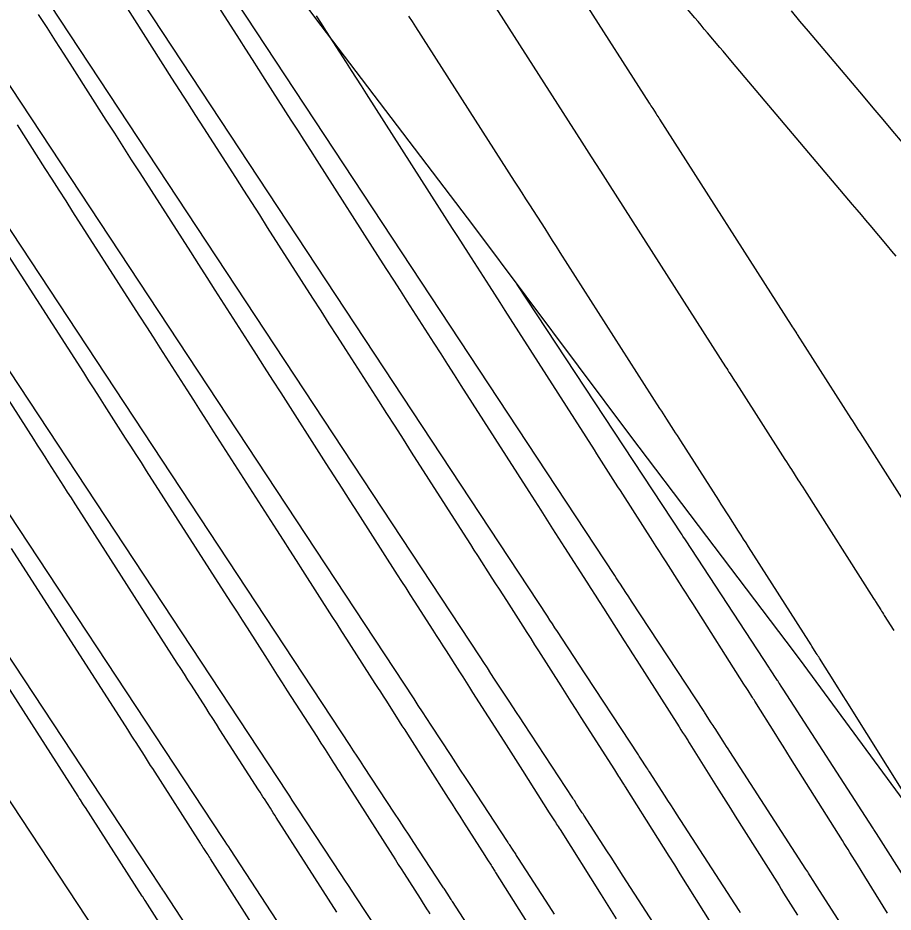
# Model space of a CAD drawing. Extents: x 954385 to 988206, y 1868364 to 1924553.
# Drawn here: x 957717.65 to 957751.05, y 1920076.31 to 1920110.43 of the extents above; entities that cross this region are included whole.
import ezdxf

# ---------------------------------------------------------------- set-up
doc = ezdxf.new("R2010")
doc.units = 0
for name, color, linetype in [('1', 7, 'Continuous'), ('Ex_Major Contours', 7, 'Continuous'), ('Ex_Minor Contours', 7, 'Continuous')]:
    doc.layers.add(name, color=color, linetype=linetype)

msp = doc.modelspace()

# ---------------------------------------------------------------- linework, layer by layer
at = {"layer": '1'}
for points in [[(957696.948, 1920161.236), (957702.103, 1920152.651), (957707.369, 1920144.14), (957712.471, 1920135.518), (957717.743, 1920127.012), (957722.993, 1920118.49), (957728.97, 1920110.46), (957735.033, 1920102.488), (957741.03, 1920094.471), (957743.61, 1920091.065), (957747.276, 1920086.23), (957747.643, 1920085.734), (957751.598, 1920080.345), (957753.528, 1920077.691), (957755.379, 1920074.839), (957758.957, 1920069.2), (957759.221, 1920068.78), (957762.498, 1920063.538), (957765.299, 1920060.111), (957767.11, 1920058.543), (957772.787, 1920054.182), (957774.358, 1920053.252)], [(957749.178, 1920075.673), (957748.129, 1920077.312), (957748.028, 1920077.471), (957747.859, 1920077.735), (957747.825, 1920077.788), (957747.791, 1920077.84), (957747.757, 1920077.893), (957747.723, 1920077.946), (957744.822, 1920082.434), (957744.758, 1920082.533), (957744.694, 1920082.632), (957744.63, 1920082.731), (957744.566, 1920082.83), (957744.254, 1920083.314), (957744.218, 1920083.369), (957744.182, 1920083.425), (957744.146, 1920083.48), (957744.11, 1920083.535), (957743.888, 1920083.876), (957743.847, 1920083.939), (957743.835, 1920083.957), (957741.068, 1920088.177), (957740.961, 1920088.339), (957740.855, 1920088.501), (957740.643, 1920088.824), (957740.59, 1920088.905), (957740.537, 1920088.986), (957740.484, 1920089.067), (957740.431, 1920089.148), (957705.298, 1920142.455)], [(957745.229, 1920076.278), (957745.173, 1920076.366), (957742.789, 1920080.054), (957742.678, 1920080.224), (957742.568, 1920080.395), (957742.458, 1920080.565), (957742.348, 1920080.736), (957741.749, 1920081.662), (957741.718, 1920081.711), (957741.686, 1920081.76), (957741.655, 1920081.808), (957741.623, 1920081.857), (957741.434, 1920082.148), (957741.363, 1920082.257), (957741.332, 1920082.304), (957739.012, 1920085.842), (957738.916, 1920085.988), (957738.82, 1920086.135), (957738.724, 1920086.281), (957738.628, 1920086.427), (957738.244, 1920087.013), (957738.148, 1920087.159), (957738.052, 1920087.305), (957737.956, 1920087.452), (957737.86, 1920087.598), (957702.96, 1920140.552)], [(957742.622, 1920074.786), (957740.755, 1920077.674), (957740.598, 1920077.916), (957740.442, 1920078.158), (957740.286, 1920078.4), (957740.129, 1920078.642), (957739.245, 1920080.011), (957739.218, 1920080.053), (957739.191, 1920080.094), (957739.164, 1920080.136), (957739.137, 1920080.178), (957738.973, 1920080.429), (957738.887, 1920080.562), (957738.858, 1920080.606), (957738.829, 1920080.651), (957736.956, 1920083.507), (957736.817, 1920083.719), (957736.678, 1920083.93), (957736.539, 1920084.142), (957736.4, 1920084.354), (957735.845, 1920085.201), (957735.706, 1920085.413), (957735.567, 1920085.624), (957735.428, 1920085.836), (957735.289, 1920086.047), (957700.621, 1920138.648)], [(957698.283, 1920136.745), (957732.756, 1920084.44), (957732.919, 1920084.192), (957733.082, 1920083.944), (957733.245, 1920083.695), (957733.408, 1920083.447), (957734.173, 1920082.28), (957734.354, 1920082.003), (957734.536, 1920081.726), (957734.718, 1920081.449), (957734.9, 1920081.172), (957736.326, 1920078.997), (957736.344, 1920078.968), (957736.363, 1920078.94), (957736.382, 1920078.911), (957736.401, 1920078.882), (957736.513, 1920078.71), (957736.65, 1920078.5), (957736.673, 1920078.464), (957736.695, 1920078.429), (957736.718, 1920078.394), (957736.741, 1920078.359), (957737.911, 1920076.548), (957738.113, 1920076.235)], [(957735.796, 1920074.295), (957734.237, 1920076.708), (957734.218, 1920076.736), (957734.2, 1920076.764), (957734.182, 1920076.793), (957734.163, 1920076.821), (957734.053, 1920076.99), (957733.915, 1920077.203), (957733.892, 1920077.238), (957733.869, 1920077.273), (957733.846, 1920077.308), (957733.823, 1920077.344), (957732.763, 1920078.96), (957732.578, 1920079.241), (957732.394, 1920079.522), (957732.21, 1920079.803), (957732.026, 1920080.084), (957730.86, 1920081.862), (957730.729, 1920082.062), (957730.597, 1920082.263), (957730.465, 1920082.463), (957730.333, 1920082.664), (957695.897, 1920134.914)], [(957693.262, 1920133.461), (957727.911, 1920080.887), (957728.012, 1920080.735), (957728.112, 1920080.582), (957728.213, 1920080.429), (957728.313, 1920080.276), (957729.972, 1920077.745), (957730.112, 1920077.531), (957730.252, 1920077.317), (957730.393, 1920077.103), (957730.533, 1920076.89), (957731.319, 1920075.69)], [(957727.918, 1920075.406), (957725.766, 1920078.691), (957725.697, 1920078.796), (957725.627, 1920078.901), (957725.558, 1920079.006), (957725.489, 1920079.111), (957690.628, 1920132.007)], [(957725.865, 1920073.067), (957723.218, 1920077.106), (957723.18, 1920077.163), (957723.143, 1920077.22), (957723.105, 1920077.278), (957723.067, 1920077.335), (957687.993, 1920130.554)], [(957720.645, 1920075.559), (957685.358, 1920129.1)], [(957752.477, 1920076.078), (957752.269, 1920076.405), (957752.061, 1920076.732), (957751.852, 1920077.059), (957751.644, 1920077.385), (957750.413, 1920079.309), (957750.367, 1920079.381), (957750.321, 1920079.454), (957750.297, 1920079.49), (957750.274, 1920079.526), (957746.856, 1920084.813), (957746.785, 1920084.924), (957746.713, 1920085.034), (957746.695, 1920085.062), (957746.678, 1920085.09), (957746.66, 1920085.117), (957746.642, 1920085.145), (957746.351, 1920085.591), (957746.338, 1920085.611), (957743.124, 1920090.512), (957743.032, 1920090.652), (957743.002, 1920090.698), (957736.7, 1920100.26)]]:
    msp.add_lwpolyline(points, dxfattribs=at)
at = {"layer": 'Ex_Major Contours'}
for points in [[(957750.839, 1920076.271), (957749.973, 1920077.662), (957749.831, 1920077.891), (957749.688, 1920078.12), (957749.403, 1920078.578), (957749.332, 1920078.693), (957749.261, 1920078.807), (957749.189, 1920078.921), (957749.117, 1920079.036), (957747.141, 1920082.181), (957746.998, 1920082.408), (957746.856, 1920082.635), (957746.713, 1920082.861), (957746.571, 1920083.088), (957745.77, 1920084.359), (957745.743, 1920084.403), (957745.715, 1920084.447), (957745.687, 1920084.492), (957745.659, 1920084.536), (957745.517, 1920084.76), (957745.49, 1920084.801), (957745.464, 1920084.843), (957745.358, 1920085.008), (957743.402, 1920088.078), (957743.275, 1920088.277), (957743.148, 1920088.476), (957743.021, 1920088.675), (957742.895, 1920088.873), (957742.387, 1920089.668), (957742.26, 1920089.867), (957742.133, 1920090.066), (957742.006, 1920090.265), (957741.879, 1920090.463), (957740.732, 1920092.257), (957740.642, 1920092.398), (957740.552, 1920092.538), (957740.462, 1920092.679), (957740.372, 1920092.819), (957740.011, 1920093.38), (957739.921, 1920093.521), (957739.831, 1920093.661), (957739.741, 1920093.801), (957739.652, 1920093.942), (957736.453, 1920098.945), (957736.252, 1920099.259), (957736.051, 1920099.573), (957735.85, 1920099.888), (957735.648, 1920100.202), (957734.842, 1920101.458), (957734.64, 1920101.772), (957734.439, 1920102.086), (957734.237, 1920102.4), (957734.036, 1920102.715), (957730.952, 1920107.535), (957730.761, 1920107.833), (957730.571, 1920108.13), (957730.38, 1920108.428), (957730.189, 1920108.725), (957729.426, 1920109.915), (957729.235, 1920110.213), (957729.045, 1920110.511)], [(957717.17, 1920101.546), (957720.151, 1920096.897), (957720.351, 1920096.585), (957720.551, 1920096.273), (957720.751, 1920095.961), (957720.951, 1920095.648), (957721.751, 1920094.399), (957721.951, 1920094.087), (957722.151, 1920093.774), (957722.351, 1920093.462), (957722.551, 1920093.15), (957725.631, 1920088.353), (957725.823, 1920088.053), (957726.015, 1920087.753), (957726.207, 1920087.453), (957726.399, 1920087.153), (957727.166, 1920085.954), (957727.358, 1920085.654), (957727.55, 1920085.354), (957727.742, 1920085.054), (957727.934, 1920084.754), (957729.058, 1920083.004), (957729.138, 1920082.88), (957729.217, 1920082.756), (957729.297, 1920082.631), (957729.377, 1920082.507), (957729.695, 1920082.009), (957729.775, 1920081.885), (957729.854, 1920081.76), (957729.934, 1920081.636), (957730.013, 1920081.511), (957731.947, 1920078.48), (957732.059, 1920078.305), (957732.17, 1920078.13), (957732.281, 1920077.956), (957732.393, 1920077.781), (957733.001, 1920076.826), (957733.12, 1920076.641), (957733.275, 1920076.397), (957733.308, 1920076.345), (957733.375, 1920076.239)]]:
    msp.add_lwpolyline(points, dxfattribs=at)
at = {"layer": 'Ex_Minor Contours'}
for points in [[(957751.173, 1920101.333), (957751.006, 1920101.53), (957750.84, 1920101.727), (957750.173, 1920102.517), (957750.006, 1920102.714), (957749.839, 1920102.912), (957749.673, 1920103.109), (957749.506, 1920103.306), (957744.922, 1920108.733), (957744.803, 1920108.874), (957744.683, 1920109.016), (957744.564, 1920109.157), (957744.444, 1920109.299), (957743.966, 1920109.864), (957743.846, 1920110.006), (957743.727, 1920110.147), (957743.607, 1920110.289), (957743.488, 1920110.43), (957738.346, 1920116.519)], [(957736.623, 1920115.181), (957741.746, 1920107.175), (957741.779, 1920107.124), (957741.811, 1920107.073), (957741.844, 1920107.022), (957741.877, 1920106.971), (957742.007, 1920106.767), (957742.04, 1920106.716), (957742.073, 1920106.665), (957742.105, 1920106.614), (957742.138, 1920106.563), (957747.162, 1920098.705), (957747.2, 1920098.645), (957747.238, 1920098.586), (957747.333, 1920098.438), (957747.371, 1920098.378), (957747.39, 1920098.349), (957749.443, 1920095.141), (957749.501, 1920095.05), (957749.56, 1920094.958), (957749.706, 1920094.729), (957749.794, 1920094.591), (957752.776, 1920089.912)], [(957723.565, 1920113.573), (957726.092, 1920109.621), (957726.339, 1920109.234), (957726.587, 1920108.848), (957726.834, 1920108.462), (957727.081, 1920108.075), (957728.072, 1920106.531), (957728.319, 1920106.145), (957728.567, 1920105.759), (957728.814, 1920105.372), (957729.062, 1920104.986), (957731.466, 1920101.228), (957731.724, 1920100.826), (957731.981, 1920100.424), (957732.239, 1920100.022), (957732.497, 1920099.62), (957733.528, 1920098.013), (957733.786, 1920097.611), (957734.044, 1920097.209), (957734.301, 1920096.807), (957734.558, 1920096.405), (957737.148, 1920092.354), (957737.262, 1920092.177), (957737.375, 1920091.999), (957737.489, 1920091.822), (957737.602, 1920091.645), (957738.057, 1920090.936), (957738.171, 1920090.759), (957738.285, 1920090.582), (957738.398, 1920090.404), (957738.512, 1920090.227), (957739.358, 1920088.904), (957739.518, 1920088.654), (957739.678, 1920088.405), (957739.837, 1920088.155), (957739.996, 1920087.905), (957740.634, 1920086.906), (957740.793, 1920086.656), (957740.953, 1920086.407), (957741.112, 1920086.157), (957741.271, 1920085.907), (957742.887, 1920083.372), (957742.953, 1920083.269), (957743.019, 1920083.165), (957743.052, 1920083.113), (957743.085, 1920083.062), (957743.2, 1920082.88), (957743.224, 1920082.841), (957743.249, 1920082.802), (957743.273, 1920082.763), (957743.298, 1920082.724), (957744.317, 1920081.106), (957744.495, 1920080.824), (957744.673, 1920080.541), (957744.851, 1920080.258), (957745.028, 1920079.975), (957746.608, 1920077.461), (957746.697, 1920077.32), (957746.785, 1920077.178), (957746.874, 1920077.036), (957746.962, 1920076.895), (957747.315, 1920076.327), (957747.404, 1920076.185)], [(957734.733, 1920112.632), (957739.176, 1920105.688), (957739.265, 1920105.55), (957739.354, 1920105.411), (957739.443, 1920105.272), (957739.532, 1920105.133), (957739.888, 1920104.579), (957739.977, 1920104.44), (957740.066, 1920104.301), (957740.154, 1920104.163), (957740.243, 1920104.024), (957744.659, 1920097.117), (957744.701, 1920097.05), (957744.744, 1920096.984), (957744.787, 1920096.917), (957744.829, 1920096.851), (957745, 1920096.584), (957745.043, 1920096.518), (957745.085, 1920096.451), (957745.128, 1920096.385), (957745.171, 1920096.318), (957746.922, 1920093.582), (957746.983, 1920093.485), (957747.045, 1920093.388), (957747.107, 1920093.292), (957747.169, 1920093.195), (957747.416, 1920092.807), (957747.478, 1920092.711), (957747.539, 1920092.614), (957747.601, 1920092.517), (957747.663, 1920092.42), (957750.301, 1920088.281), (957750.361, 1920088.187), (957750.381, 1920088.156), (957750.576, 1920087.848), (957750.611, 1920087.793), (957750.646, 1920087.738), (957750.681, 1920087.683), (957750.715, 1920087.628), (957751.078, 1920087.051)], [(957721.679, 1920111.015), (957723.52, 1920108.135), (957723.824, 1920107.66), (957724.128, 1920107.185), (957724.432, 1920106.71), (957724.737, 1920106.235), (957725.954, 1920104.337), (957726.259, 1920103.862), (957726.563, 1920103.387), (957726.867, 1920102.912), (957727.171, 1920102.437), (957728.896, 1920099.741), (957729.21, 1920099.251), (957729.524, 1920098.762), (957729.838, 1920098.272), (957730.152, 1920097.782), (957731.409, 1920095.824), (957731.723, 1920095.335), (957732.037, 1920094.845), (957732.35, 1920094.355), (957732.664, 1920093.865), (957734.645, 1920090.767), (957734.782, 1920090.552), (957734.919, 1920090.338), (957735.056, 1920090.124), (957735.193, 1920089.91), (957735.743, 1920089.053), (957735.881, 1920088.839), (957736.018, 1920088.625), (957736.155, 1920088.411), (957736.292, 1920088.197), (957736.921, 1920087.214), (957737.071, 1920086.979), (957737.222, 1920086.744), (957737.372, 1920086.508), (957737.522, 1920086.273), (957738.373, 1920084.939), (957738.565, 1920084.638), (957738.757, 1920084.338), (957738.949, 1920084.037), (957739.14, 1920083.736), (957740.416, 1920081.735), (957740.495, 1920081.612), (957740.574, 1920081.488), (957740.613, 1920081.426), (957740.652, 1920081.364), (957740.741, 1920081.224), (957740.762, 1920081.191), (957740.783, 1920081.157), (957740.804, 1920081.124), (957740.826, 1920081.09), (957742.063, 1920079.125), (957742.276, 1920078.786), (957742.49, 1920078.447), (957742.703, 1920078.108), (957742.916, 1920077.769), (957744.098, 1920075.887)], [(957740.498, 1920076.049), (957740.306, 1920076.353), (957740.115, 1920076.657), (957739.924, 1920076.961), (957738.353, 1920079.455), (957738.318, 1920079.512), (957738.282, 1920079.569), (957738.21, 1920079.681), (957738.174, 1920079.738), (957738.138, 1920079.794), (957737.967, 1920080.063), (957737.944, 1920080.099), (957736.918, 1920081.708), (957736.74, 1920081.988), (957736.561, 1920082.268), (957736.383, 1920082.549), (957736.204, 1920082.829), (957735.019, 1920084.686), (957734.893, 1920084.884), (957734.766, 1920085.082), (957734.639, 1920085.281), (957734.512, 1920085.479), (957734.005, 1920086.272), (957733.878, 1920086.47), (957733.751, 1920086.669), (957733.624, 1920086.867), (957733.497, 1920087.065), (957732.785, 1920088.175), (957732.623, 1920088.426), (957732.463, 1920088.677), (957732.302, 1920088.928), (957732.141, 1920089.179), (957730.638, 1920091.53), (957730.334, 1920092.006), (957730.029, 1920092.481), (957729.725, 1920092.956), (957729.42, 1920093.432), (957727.694, 1920096.121), (957727.38, 1920096.61), (957727.066, 1920097.099), (957726.752, 1920097.589), (957726.439, 1920098.078), (957725.186, 1920100.037), (957724.873, 1920100.526), (957724.559, 1920101.016), (957724.246, 1920101.505), (957723.932, 1920101.995), (957722.316, 1920104.514), (957721.993, 1920105.018), (957721.67, 1920105.522), (957721.347, 1920106.026), (957721.025, 1920106.53), (957719.736, 1920108.547), (957719.413, 1920109.051), (957719.09, 1920109.555), (957718.767, 1920110.059), (957718.444, 1920110.563)], [(957751.627, 1920080.61), (957749.254, 1920084.387), (957749.146, 1920084.558), (957749.039, 1920084.729), (957748.932, 1920084.899), (957748.824, 1920085.07), (957748.243, 1920085.993), (957748.212, 1920086.043), (957748.18, 1920086.093), (957748.149, 1920086.142), (957748.118, 1920086.192), (957747.949, 1920086.458), (957747.919, 1920086.505), (957747.83, 1920086.645), (957745.532, 1920090.249), (957745.438, 1920090.397), (957745.344, 1920090.545), (957745.25, 1920090.693), (957745.155, 1920090.84), (957744.778, 1920091.432), (957744.684, 1920091.579), (957744.589, 1920091.727), (957744.495, 1920091.875), (957744.4, 1920092.023), (957742.951, 1920094.288), (957742.885, 1920094.391), (957742.819, 1920094.495), (957742.752, 1920094.598), (957742.686, 1920094.702), (957742.42, 1920095.115), (957742.354, 1920095.219), (957742.288, 1920095.322), (957742.221, 1920095.426), (957742.155, 1920095.529), (957738.348, 1920101.484), (957738.203, 1920101.711), (957738.058, 1920101.937), (957737.913, 1920102.164), (957737.768, 1920102.39), (957737.187, 1920103.296), (957737.041, 1920103.522), (957736.896, 1920103.749), (957736.751, 1920103.975), (957736.606, 1920104.202), (957732.842, 1920110.084), (957732.709, 1920110.293), (957732.575, 1920110.502)], [(957751.414, 1920105.671), (957751.04, 1920106.114), (957750.666, 1920106.557), (957750.292, 1920107), (957749.918, 1920107.443), (957747.819, 1920109.927), (957747.494, 1920110.312), (957747.169, 1920110.697)], [(957717.621, 1920106.347), (957718.681, 1920104.688), (957718.946, 1920104.274), (957719.212, 1920103.859), (957719.477, 1920103.445), (957719.743, 1920103.03), (957722.042, 1920099.446), (957722.298, 1920099.045), (957722.555, 1920098.644), (957722.812, 1920098.243), (957723.069, 1920097.842), (957724.095, 1920096.239), (957724.352, 1920095.838), (957724.608, 1920095.437), (957724.865, 1920095.036), (957725.122, 1920094.635), (957727.525, 1920090.892), (957727.774, 1920090.505), (957728.022, 1920090.117), (957728.27, 1920089.73), (957728.518, 1920089.342), (957729.638, 1920087.591), (957729.822, 1920087.303), (957730.006, 1920087.015), (957730.191, 1920086.727), (957730.376, 1920086.439), (957731.277, 1920085.034), (957731.381, 1920084.873), (957731.484, 1920084.712), (957731.587, 1920084.551), (957731.691, 1920084.389), (957732.104, 1920083.744), (957732.207, 1920083.583), (957732.31, 1920083.421), (957732.413, 1920083.26), (957732.516, 1920083.098), (957734.076, 1920080.654), (957734.221, 1920080.427), (957734.366, 1920080.199), (957734.511, 1920079.972), (957734.656, 1920079.745), (957735.473, 1920078.463), (957735.578, 1920078.298), (957735.707, 1920078.096), (957735.736, 1920078.05), (957735.765, 1920078.004), (957735.823, 1920077.913), (957735.852, 1920077.867), (957735.881, 1920077.821), (957737.814, 1920074.751)], [(957729.819, 1920076.305), (957727.51, 1920079.924), (957727.454, 1920080.011), (957727.398, 1920080.099), (957727.342, 1920080.186), (957727.286, 1920080.274), (957727.062, 1920080.624), (957727.006, 1920080.712), (957726.95, 1920080.799), (957726.894, 1920080.886), (957726.838, 1920080.974), (957725.365, 1920083.268), (957725.23, 1920083.48), (957725.094, 1920083.692), (957724.958, 1920083.904), (957724.822, 1920084.116), (957724.28, 1920084.965), (957724.144, 1920085.177), (957724.008, 1920085.389), (957723.872, 1920085.601), (957723.736, 1920085.813), (957719.98, 1920091.665), (957719.836, 1920091.888), (957719.693, 1920092.112), (957719.55, 1920092.336), (957719.407, 1920092.559), (957718.834, 1920093.454), (957718.691, 1920093.678), (957718.548, 1920093.901), (957718.404, 1920094.125), (957718.261, 1920094.349), (957714.597, 1920100.062)], [(957727.691, 1920074.13), (957725.007, 1920078.337), (957724.975, 1920078.387), (957724.943, 1920078.438), (957724.91, 1920078.488), (957724.878, 1920078.539), (957724.748, 1920078.741), (957724.716, 1920078.792), (957724.684, 1920078.842), (957724.651, 1920078.893), (957724.619, 1920078.944), (957722.797, 1920081.782), (957722.717, 1920081.906), (957722.637, 1920082.031), (957722.558, 1920082.155), (957722.478, 1920082.279), (957722.16, 1920082.777), (957722.081, 1920082.901), (957722.001, 1920083.025), (957721.921, 1920083.15), (957721.842, 1920083.274), (957717.409, 1920090.18)], [(957725.562, 1920071.956), (957722.504, 1920076.749), (957722.469, 1920076.804), (957722.417, 1920076.886), (957722.399, 1920076.913), (957720.228, 1920080.296), (957720.181, 1920080.369), (957720.134, 1920080.442), (957720.041, 1920080.588), (957719.994, 1920080.661), (957719.947, 1920080.734), (957714.837, 1920088.694)]]:
    msp.add_lwpolyline(points, dxfattribs=at)

doc.saveas('drawing.dxf')
